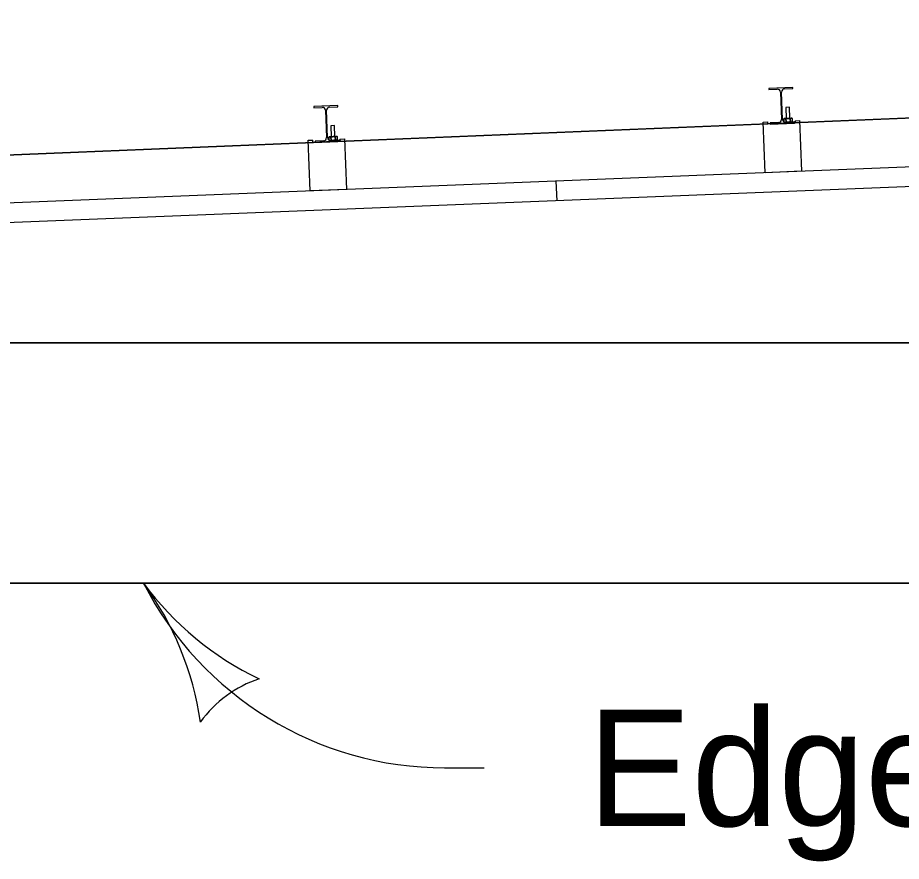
# Model space of a CAD drawing. Extents: x 9538 to 81668, y 7600 to 11751.
# Drawn here: x 21838.7 to 21960, y 9629.1 to 9744.9 of the extents above; entities that cross this region are included whole.
import ezdxf

# ---------------------------------------------------------------- set-up
doc = ezdxf.new("R2010")
doc.units = 0
for name, color, linetype in [('DsnShtMinorGrid16', 7, 'Continuous'), ('dsnStdCells', 7, 'Continuous'), ('dsnStdNameDate', 7, 'Continuous'), ('dsnStdNote', 7, 'Continuous'), ('dsnStdTable', 7, 'Continuous')]:
    doc.layers.add(name, color=color, linetype=linetype)

msp = doc.modelspace()

# ---------------------------------------------------------------- linework, layer by layer
at = {"layer": 'DsnShtMinorGrid16'}
for p, q in [((22249.57, 9742.98), (21820.72, 9725.37)), ((21352.01, 9700.29), (22296.11, 9700.29))]:
    msp.add_line(p, q, dxfattribs=at)
msp.add_lwpolyline([(22296.11, 9700.29), (22296.11, 9667.31), (21782.63, 9667.31), (21782.63, 9700.29)], close=True, dxfattribs=at)
at = {"layer": 'dsnStdCells'}
for p, q in [((21945.11, 9735.32), (21941.78, 9735.18)), ((21945.11, 9735.32), (21941.78, 9735.18)), ((21945.11, 9735.32), (21941.78, 9735.18)), ((21941.78, 9735.18), (21941.78, 9735.03)), ((21941.78, 9735.18), (21941.78, 9735.03)), ((21941.78, 9735.18), (21941.78, 9735.03)), ((21941.78, 9735.03), (21942.95, 9735.07)), ((21941.78, 9735.03), (21942.95, 9735.07)), ((21941.78, 9735.03), (21942.95, 9735.07)), ((21943.94, 9735.11), (21945.11, 9735.16)), ((21943.94, 9735.11), (21945.11, 9735.16)), ((21943.94, 9735.11), (21945.11, 9735.16)), ((21945.11, 9735.16), (21945.11, 9735.32)), ((21945.11, 9735.16), (21945.11, 9735.32)), ((21945.11, 9735.16), (21945.11, 9735.32)), ((21943.39, 9734.67), (21943.54, 9730.93)), ((21943.39, 9734.67), (21943.54, 9730.93)), ((21943.39, 9734.67), (21943.54, 9730.93)), ((21943.69, 9730.93), (21943.54, 9734.68)), ((21943.69, 9730.93), (21943.54, 9734.68)), ((21943.69, 9730.93), (21943.54, 9734.68)), ((21882.66, 9732.82), (21879.33, 9732.69)), ((21882.66, 9732.82), (21879.33, 9732.69)), ((21879.33, 9732.69), (21879.33, 9732.53)), ((21879.33, 9732.69), (21879.33, 9732.53)), ((21879.33, 9732.53), (21880.5, 9732.58)), ((21879.33, 9732.53), (21880.5, 9732.58)), ((21881.49, 9732.62), (21882.66, 9732.66)), ((21881.49, 9732.62), (21882.66, 9732.66)), ((21882.66, 9732.66), (21882.66, 9732.82)), ((21882.66, 9732.66), (21882.66, 9732.82)), ((21944.64, 9732.59), (21944.12, 9732.57)), ((21944.64, 9732.59), (21944.12, 9732.57)), ((21944.64, 9732.59), (21944.12, 9732.57)), ((21944.12, 9732.57), (21944.18, 9731.06)), ((21944.12, 9732.57), (21944.18, 9731.06)), ((21944.12, 9732.57), (21944.18, 9731.06)), ((21944.7, 9731.08), (21944.64, 9732.59)), ((21944.7, 9731.08), (21944.64, 9732.59)), ((21944.7, 9731.08), (21944.64, 9732.59)), ((21880.94, 9732.18), (21881.09, 9728.43)), ((21880.94, 9732.18), (21881.09, 9728.43)), ((21881.24, 9728.44), (21881.09, 9732.18)), ((21881.24, 9728.44), (21881.09, 9732.18)), ((21882.19, 9730.09), (21881.67, 9730.07)), ((21882.19, 9730.09), (21881.67, 9730.07)), ((21881.67, 9730.07), (21881.73, 9728.56)), ((21881.67, 9730.07), (21881.73, 9728.56)), ((21882.25, 9728.58), (21882.19, 9730.09)), ((21882.25, 9728.58), (21882.19, 9730.09)), ((21941.02, 9730.57), (21941.65, 9730.59)), ((21941.3, 9723.61), (21941.02, 9730.57)), ((21941.66, 9730.28), (21941.65, 9730.59)), ((21945.41, 9730.43), (21941.66, 9730.28)), ((21943.14, 9730.49), (21941.96, 9730.45)), ((21943.14, 9730.49), (21941.96, 9730.45)), ((21941.96, 9730.45), (21941.97, 9730.29)), ((21941.96, 9730.45), (21941.97, 9730.29)), ((21941.97, 9730.29), (21945.3, 9730.42)), ((21941.97, 9730.29), (21945.3, 9730.42)), ((21943.92, 9731.05), (21943.84, 9730.99)), ((21943.92, 9731.05), (21943.84, 9730.99)), ((21943.92, 9731.05), (21943.84, 9730.99)), ((21943.84, 9730.99), (21943.86, 9730.62)), ((21943.86, 9730.62), (21943.84, 9730.99)), ((21943.86, 9730.62), (21943.84, 9730.99)), ((21943.92, 9731.05), (21944.89, 9731.09)), ((21943.92, 9731.05), (21944.89, 9731.09)), ((21944.89, 9731.09), (21943.92, 9731.05)), ((21945.3, 9730.58), (21944.12, 9730.53)), ((21945.3, 9730.58), (21944.12, 9730.53)), ((21944.16, 9730.59), (21944.14, 9731)), ((21944.16, 9730.59), (21944.14, 9731)), ((21944.16, 9730.59), (21944.14, 9731)), ((21944.14, 9731), (21944.16, 9730.59)), ((21944.14, 9731), (21944.16, 9730.59)), ((21944.18, 9731.06), (21944.7, 9731.08)), ((21944.76, 9730.61), (21944.74, 9731.03)), ((21944.76, 9730.61), (21944.74, 9731.03)), ((21944.74, 9731.03), (21944.76, 9730.61)), ((21944.76, 9730.61), (21944.74, 9731.03)), ((21944.76, 9730.61), (21944.74, 9731.03)), ((21944.89, 9731.09), (21944.96, 9731.09)), ((21944.89, 9731.09), (21944.96, 9731.09)), ((21944.96, 9731.09), (21944.89, 9731.09)), ((21945.05, 9731.04), (21944.96, 9731.09)), ((21945.05, 9731.04), (21944.96, 9731.09)), ((21945.05, 9731.04), (21944.96, 9731.09)), ((21944.98, 9730.57), (21945.06, 9730.62)), ((21944.98, 9730.57), (21945.06, 9730.62)), ((21945.06, 9730.62), (21945.05, 9731.04)), ((21945.06, 9730.62), (21945.05, 9731.04)), ((21945.06, 9730.62), (21945.05, 9731.04)), ((21945.3, 9730.42), (21945.3, 9730.58)), ((21945.3, 9730.42), (21945.3, 9730.58)), ((21945.39, 9730.74), (21946.02, 9730.77)), ((21945.39, 9730.74), (21945.41, 9730.43)), ((21946.02, 9730.77), (21946.3, 9723.81)), ((21878.57, 9728.07), (21879.2, 9728.09)), ((21878.85, 9721.11), (21878.57, 9728.07)), ((21879.21, 9727.78), (21879.2, 9728.09)), ((21882.96, 9727.93), (21879.21, 9727.78)), ((21880.69, 9728), (21879.51, 9727.95)), ((21880.69, 9728), (21879.51, 9727.95)), ((21879.51, 9727.95), (21879.52, 9727.79)), ((21879.51, 9727.95), (21879.52, 9727.79)), ((21879.52, 9727.79), (21882.85, 9727.93)), ((21879.52, 9727.79), (21882.85, 9727.93)), ((21881.47, 9728.55), (21881.39, 9728.49)), ((21881.47, 9728.55), (21881.39, 9728.49)), ((21881.39, 9728.49), (21881.41, 9728.12)), ((21881.41, 9728.12), (21881.39, 9728.49)), ((21882.44, 9728.59), (21881.47, 9728.55)), ((21881.47, 9728.55), (21882.44, 9728.59)), ((21882.85, 9728.08), (21881.67, 9728.04)), ((21882.85, 9728.08), (21881.67, 9728.04)), ((21881.69, 9728.51), (21881.71, 9728.09)), ((21881.71, 9728.09), (21881.69, 9728.51)), ((21881.71, 9728.09), (21881.69, 9728.51)), ((21881.73, 9728.56), (21882.25, 9728.58)), ((21882.31, 9728.11), (21882.29, 9728.53)), ((21882.29, 9728.53), (21882.31, 9728.11)), ((21882.31, 9728.11), (21882.29, 9728.53)), ((21882.51, 9728.59), (21882.44, 9728.59)), ((21882.44, 9728.59), (21882.51, 9728.59)), ((21882.59, 9728.54), (21882.51, 9728.59)), ((21882.59, 9728.54), (21882.51, 9728.59)), ((21882.53, 9728.07), (21882.61, 9728.13)), ((21882.53, 9728.07), (21882.61, 9728.13)), ((21882.61, 9728.13), (21882.59, 9728.54)), ((21882.61, 9728.13), (21882.59, 9728.54)), ((21882.85, 9727.93), (21882.85, 9728.08)), ((21882.85, 9727.93), (21882.85, 9728.08)), ((21882.94, 9728.24), (21883.57, 9728.27)), ((21882.94, 9728.24), (21882.96, 9727.93)), ((21883.57, 9728.27), (21883.85, 9721.31)), ((21946.3, 9723.81), (21941.3, 9723.61)), ((21883.85, 9721.31), (21878.85, 9721.11))]:
    msp.add_line(p, q, dxfattribs=at)
for points in [[(21943.86, 9730.62), (21943.86, 9730.62)], [(21944.12, 9730.53), (21944.98, 9730.57), (21944.98, 9730.57)], [(21881.41, 9728.12), (21881.41, 9728.12)], [(21881.67, 9728.04), (21882.53, 9728.07), (21882.53, 9728.07)]]:
    msp.add_lwpolyline(points, dxfattribs=at)
for centre, start, end in [((21942.97, 9734.66), 2.2841, 92.2932), ((21942.97, 9734.66), 2.2841, 92.2932), ((21942.97, 9734.66), 2.2841, 92.2932), ((21943.96, 9734.7), 92.2981, 182.2871), ((21943.96, 9734.7), 92.2981, 182.2871), ((21943.96, 9734.7), 92.2981, 182.2871), ((21880.52, 9732.16), 2.2841, 92.2932), ((21880.52, 9732.16), 2.2841, 92.2932), ((21881.51, 9732.2), 92.2981, 182.2871), ((21881.51, 9732.2), 92.2981, 182.2871), ((21943.12, 9730.91), 272.2981, 2.2871), ((21943.12, 9730.91), 272.2981, 2.2871), ((21943.12, 9730.91), 272.2981, 2.2871), ((21944.11, 9730.95), 182.2841, 272.2932), ((21944.11, 9730.95), 182.2841, 272.2932), ((21944.11, 9730.95), 182.2841, 272.2932), ((21944.11, 9730.95), 233.1773, 272.2932), ((21880.67, 9728.41), 272.2981, 2.2871), ((21880.67, 9728.41), 272.2981, 2.2871), ((21881.66, 9728.45), 182.2841, 272.2932), ((21881.66, 9728.45), 182.2841, 272.2932), ((21881.66, 9728.45), 233.1773, 272.2932)]:
    msp.add_arc(centre, 0.417, start, end, dxfattribs=at)
for points, degree in [([(21944.14, 9731), (21944.12, 9731.02), (21944.07, 9731.04), (21943.98, 9731.05), (21943.91, 9731.03), (21943.87, 9731.01), (21943.84, 9730.99)], 3), ([(21944.14, 9731), (21944.12, 9731.02), (21944.07, 9731.04), (21943.98, 9731.05), (21943.91, 9731.03), (21943.87, 9731.01), (21943.84, 9730.99)], 3), ([(21943.91, 9731.03), (21943.89, 9731.02), (21943.87, 9731.01), (21943.84, 9730.99)], 2), ([(21943.84, 9730.99), (21943.87, 9731.01), (21943.89, 9731.02), (21943.91, 9731.03)], 2), ([(21943.98, 9731.05), (21943.96, 9731.05), (21943.93, 9731.04), (21943.91, 9731.03)], 2), ([(21943.91, 9731.03), (21943.93, 9731.04), (21943.96, 9731.05), (21943.98, 9731.05)], 2), ([(21944.14, 9731), (21944.12, 9731.02), (21944.07, 9731.04), (21944.01, 9731.05), (21943.98, 9731.05)], 3), ([(21943.98, 9731.05), (21943.99, 9731.05), (21944, 9731.05), (21944.01, 9731.05)], 2), ([(21944.01, 9731.05), (21944.03, 9731.05), (21944.07, 9731.04), (21944.12, 9731.02), (21944.14, 9731)], 3), ([(21944.06, 9730.54), (21944.07, 9730.54), (21944.11, 9730.55), (21944.14, 9730.57), (21944.16, 9730.59)], 3), ([(21944.74, 9731.03), (21944.69, 9731.04), (21944.58, 9731.07), (21944.43, 9731.07), (21944.28, 9731.05), (21944.19, 9731.02), (21944.14, 9731)], 3), ([(21944.74, 9731.03), (21944.69, 9731.04), (21944.58, 9731.07), (21944.43, 9731.07), (21944.28, 9731.05), (21944.19, 9731.02), (21944.14, 9731)], 3), ([(21944.14, 9731), (21944.19, 9731.02), (21944.28, 9731.05), (21944.43, 9731.07), (21944.53, 9731.07), (21944.58, 9731.06)], 3), ([(21944.42, 9731.06), (21944.37, 9731.06), (21944.28, 9731.05), (21944.19, 9731.02), (21944.14, 9731)], 3), ([(21944.42, 9731.06), (21944.37, 9731.06), (21944.28, 9731.05), (21944.19, 9731.02), (21944.14, 9731)], 3), ([(21944.76, 9730.61), (21944.72, 9730.6), (21944.63, 9730.57), (21944.48, 9730.55), (21944.32, 9730.55), (21944.21, 9730.58), (21944.16, 9730.59)], 3), ([(21944.16, 9730.59), (21944.21, 9730.58), (21944.32, 9730.55), (21944.48, 9730.55), (21944.63, 9730.57), (21944.72, 9730.6), (21944.76, 9730.61)], 3), ([(21944.16, 9730.59), (21944.21, 9730.58), (21944.32, 9730.55), (21944.48, 9730.55), (21944.63, 9730.57), (21944.72, 9730.6), (21944.76, 9730.61)], 3), ([(21944.16, 9730.59), (21944.21, 9730.58), (21944.32, 9730.55), (21944.48, 9730.55), (21944.63, 9730.57), (21944.72, 9730.6), (21944.76, 9730.61)], 3), ([(21944.74, 9731.03), (21944.69, 9731.04), (21944.58, 9731.07), (21944.47, 9731.07), (21944.42, 9731.06)], 3), ([(21944.74, 9731.03), (21944.69, 9731.04), (21944.58, 9731.07), (21944.47, 9731.07), (21944.42, 9731.06)], 3), ([(21944.58, 9731.06), (21944.64, 9731.05), (21944.69, 9731.04), (21944.74, 9731.03)], 2), ([(21945.05, 9731.04), (21945.03, 9731.05), (21944.99, 9731.07), (21944.93, 9731.09), (21944.86, 9731.08), (21944.79, 9731.06), (21944.76, 9731.04), (21944.74, 9731.03)], 3), ([(21945.05, 9731.04), (21945.03, 9731.05), (21944.99, 9731.07), (21944.93, 9731.09), (21944.86, 9731.08), (21944.79, 9731.06), (21944.76, 9731.04), (21944.74, 9731.03)], 3), ([(21944.94, 9731.08), (21944.91, 9731.09), (21944.86, 9731.08), (21944.79, 9731.06), (21944.76, 9731.04), (21944.74, 9731.03)], 3), ([(21944.74, 9731.03), (21944.76, 9731.04), (21944.77, 9731.04), (21944.78, 9731.05)], 2), ([(21945.06, 9730.62), (21945.04, 9730.61), (21945.01, 9730.59), (21944.95, 9730.57), (21944.88, 9730.56), (21944.81, 9730.59), (21944.77, 9730.61), (21944.76, 9730.61)], 3), ([(21944.76, 9730.61), (21944.77, 9730.61), (21944.81, 9730.59), (21944.88, 9730.56), (21944.95, 9730.57), (21945.01, 9730.59), (21945.04, 9730.61), (21945.06, 9730.62)], 3), ([(21944.76, 9730.61), (21944.77, 9730.61), (21944.81, 9730.59), (21944.88, 9730.56), (21944.95, 9730.57), (21945.01, 9730.59), (21945.04, 9730.61), (21945.06, 9730.62)], 3), ([(21944.78, 9731.05), (21944.78, 9731.05), (21944.81, 9731.06), (21944.83, 9731.07), (21944.86, 9731.08)], 3), ([(21944.86, 9731.08), (21944.88, 9731.09), (21944.93, 9731.09), (21944.97, 9731.07), (21944.99, 9731.07)], 3), ([(21944.99, 9731.07), (21944.97, 9731.07), (21944.96, 9731.08), (21944.94, 9731.08)], 2), ([(21945.05, 9731.04), (21945.03, 9731.05), (21945.01, 9731.06), (21944.99, 9731.07)], 2), ([(21944.99, 9731.07), (21945.01, 9731.06), (21945.03, 9731.05), (21945.05, 9731.04)], 2), ([(21881.69, 9728.51), (21881.67, 9728.52), (21881.62, 9728.55), (21881.53, 9728.55), (21881.46, 9728.53), (21881.42, 9728.51), (21881.39, 9728.49)], 3), ([(21881.39, 9728.49), (21881.42, 9728.51), (21881.46, 9728.53), (21881.53, 9728.55), (21881.62, 9728.55), (21881.67, 9728.52), (21881.69, 9728.51)], 3), ([(21881.69, 9728.51), (21881.67, 9728.52), (21881.62, 9728.55), (21881.53, 9728.55), (21881.46, 9728.53), (21881.42, 9728.51), (21881.39, 9728.49)], 3), ([(21881.61, 9728.04), (21881.62, 9728.05), (21881.66, 9728.05), (21881.69, 9728.08), (21881.71, 9728.09)], 3), ([(21882.29, 9728.53), (21882.24, 9728.54), (21882.13, 9728.57), (21881.98, 9728.57), (21881.83, 9728.55), (21881.74, 9728.52), (21881.69, 9728.51)], 3), ([(21881.69, 9728.51), (21881.74, 9728.52), (21881.83, 9728.55), (21881.98, 9728.57), (21882.13, 9728.57), (21882.24, 9728.54), (21882.29, 9728.53)], 3), ([(21882.29, 9728.53), (21882.24, 9728.54), (21882.13, 9728.57), (21881.98, 9728.57), (21881.83, 9728.55), (21881.74, 9728.52), (21881.69, 9728.51)], 3), ([(21881.71, 9728.09), (21881.76, 9728.08), (21881.87, 9728.05), (21882.03, 9728.05), (21882.18, 9728.07), (21882.27, 9728.1), (21882.31, 9728.11)], 3), ([(21882.31, 9728.11), (21882.27, 9728.1), (21882.18, 9728.07), (21882.03, 9728.05), (21881.87, 9728.05), (21881.76, 9728.08), (21881.71, 9728.09)], 3), ([(21881.71, 9728.09), (21881.76, 9728.08), (21881.87, 9728.05), (21882.03, 9728.05), (21882.18, 9728.07), (21882.27, 9728.1), (21882.31, 9728.11)], 3), ([(21882.59, 9728.54), (21882.58, 9728.55), (21882.54, 9728.57), (21882.48, 9728.59), (21882.41, 9728.59), (21882.34, 9728.56), (21882.31, 9728.54), (21882.29, 9728.53)], 3), ([(21882.29, 9728.53), (21882.31, 9728.54), (21882.34, 9728.56), (21882.41, 9728.59), (21882.48, 9728.59), (21882.54, 9728.57), (21882.58, 9728.55), (21882.59, 9728.54)], 3), ([(21882.59, 9728.54), (21882.58, 9728.55), (21882.54, 9728.57), (21882.48, 9728.59), (21882.41, 9728.59), (21882.34, 9728.56), (21882.31, 9728.54), (21882.29, 9728.53)], 3), ([(21882.31, 9728.11), (21882.32, 9728.11), (21882.36, 9728.09), (21882.43, 9728.07), (21882.5, 9728.07), (21882.56, 9728.09), (21882.59, 9728.12), (21882.61, 9728.13)], 3), ([(21882.61, 9728.13), (21882.59, 9728.12), (21882.56, 9728.09), (21882.5, 9728.07), (21882.43, 9728.07), (21882.36, 9728.09), (21882.32, 9728.11), (21882.31, 9728.11)], 3), ([(21882.31, 9728.11), (21882.32, 9728.11), (21882.36, 9728.09), (21882.43, 9728.07), (21882.5, 9728.07), (21882.56, 9728.09), (21882.59, 9728.12), (21882.61, 9728.13)], 3)]:
    msp.add_open_spline(points, degree=degree, dxfattribs=at)
at = {"layer": 'dsnStdNameDate'}
msp.add_line((22353.67, 9700.29), (21321.75, 9700.29), dxfattribs=at)
at = {"layer": 'dsnStdNote'}
msp.add_line((21897.29, 9641.96), (21902.74, 9641.96), dxfattribs=at)
for centre, radius, start, end in [((21890.18, 9692.51), 42.5, 216.3726, 244.445), ((21821.74, 9642.11), 42.5, 8.3001, 36.3726), ((21897.35, 9688.42), 46.46, 207.0177, 270), ((21877.09, 9638.62), 16.42, 108.6392, 144.1059)]:
    msp.add_arc(centre, radius, start, end, dxfattribs=at)
at = {"layer": 'dsnStdTable'}
for p, q in [((21820.72, 9725.37), (22296.11, 9744.89)), ((21945.11, 9735.32), (21941.78, 9735.18)), ((21945.11, 9735.32), (21941.78, 9735.18)), ((21941.78, 9735.18), (21941.78, 9735.03)), ((21941.78, 9735.18), (21941.78, 9735.03)), ((21941.78, 9735.03), (21942.95, 9735.07)), ((21941.78, 9735.03), (21942.95, 9735.07)), ((21943.94, 9735.11), (21945.11, 9735.16)), ((21943.94, 9735.11), (21945.11, 9735.16)), ((21945.11, 9735.16), (21945.11, 9735.32)), ((21945.11, 9735.16), (21945.11, 9735.32)), ((22199.32, 9733.93), (21787.75, 9717.47)), ((21943.39, 9734.67), (21943.54, 9730.93)), ((21943.39, 9734.67), (21943.54, 9730.93)), ((21943.69, 9730.93), (21943.54, 9734.68)), ((21943.69, 9730.93), (21943.54, 9734.68)), ((21882.66, 9732.82), (21879.33, 9732.69)), ((21879.33, 9732.69), (21879.33, 9732.53)), ((21879.33, 9732.53), (21880.5, 9732.58)), ((21881.49, 9732.62), (21882.66, 9732.66)), ((21882.66, 9732.66), (21882.66, 9732.82)), ((21944.64, 9732.59), (21944.12, 9732.57)), ((21944.64, 9732.59), (21944.12, 9732.57)), ((21944.12, 9732.57), (21944.18, 9731.06)), ((21944.12, 9732.57), (21944.18, 9731.06)), ((21944.7, 9731.08), (21944.64, 9732.59)), ((21944.7, 9731.08), (21944.64, 9732.59)), ((22199.43, 9731.22), (21787.75, 9714.76)), ((21880.94, 9732.18), (21881.09, 9728.43)), ((21881.24, 9728.44), (21881.09, 9732.18)), ((21882.19, 9730.09), (21881.67, 9730.07)), ((21881.67, 9730.07), (21881.73, 9728.56)), ((21882.25, 9728.58), (21882.19, 9730.09)), ((21941.02, 9730.57), (21941.65, 9730.59)), ((21941.3, 9723.61), (21941.02, 9730.57)), ((21941.66, 9730.28), (21941.65, 9730.59)), ((21945.41, 9730.43), (21941.66, 9730.28)), ((21943.14, 9730.49), (21941.96, 9730.45)), ((21941.96, 9730.45), (21941.97, 9730.29)), ((21941.97, 9730.29), (21945.3, 9730.42)), ((21943.92, 9731.05), (21943.84, 9730.99)), ((21943.92, 9731.05), (21943.84, 9730.99)), ((21943.86, 9730.62), (21943.84, 9730.99)), ((21943.86, 9730.62), (21943.84, 9730.99)), ((21943.92, 9731.05), (21944.89, 9731.09)), ((21943.92, 9731.05), (21944.89, 9731.09)), ((21945.3, 9730.58), (21944.12, 9730.53)), ((21944.16, 9730.59), (21944.14, 9731)), ((21944.16, 9730.59), (21944.14, 9731)), ((21944.76, 9730.61), (21944.74, 9731.03)), ((21944.76, 9730.61), (21944.74, 9731.03)), ((21944.89, 9731.09), (21944.96, 9731.09)), ((21944.89, 9731.09), (21944.96, 9731.09)), ((21945.05, 9731.04), (21944.96, 9731.09)), ((21945.05, 9731.04), (21944.96, 9731.09)), ((21944.98, 9730.57), (21945.06, 9730.62)), ((21945.06, 9730.62), (21945.05, 9731.04)), ((21945.06, 9730.62), (21945.05, 9731.04)), ((21945.3, 9730.42), (21945.3, 9730.58)), ((21945.39, 9730.74), (21946.02, 9730.77)), ((21945.39, 9730.74), (21945.41, 9730.43)), ((21946.02, 9730.77), (21946.3, 9723.81)), ((21878.57, 9728.07), (21879.2, 9728.09)), ((21878.85, 9721.11), (21878.57, 9728.07)), ((21879.21, 9727.78), (21879.2, 9728.09)), ((21882.96, 9727.93), (21879.21, 9727.78)), ((21880.69, 9728), (21879.51, 9727.95)), ((21879.51, 9727.95), (21879.52, 9727.79)), ((21879.52, 9727.79), (21882.85, 9727.93)), ((21881.47, 9728.55), (21881.39, 9728.49)), ((21881.41, 9728.12), (21881.39, 9728.49)), ((21881.47, 9728.55), (21882.44, 9728.59)), ((21882.85, 9728.08), (21881.67, 9728.04)), ((21881.71, 9728.09), (21881.69, 9728.51)), ((21882.31, 9728.11), (21882.29, 9728.53)), ((21882.44, 9728.59), (21882.51, 9728.59)), ((21882.59, 9728.54), (21882.51, 9728.59)), ((21882.53, 9728.07), (21882.61, 9728.13)), ((21882.61, 9728.13), (21882.59, 9728.54)), ((21882.85, 9727.93), (21882.85, 9728.08)), ((21882.94, 9728.24), (21883.57, 9728.27)), ((21882.94, 9728.24), (21882.96, 9727.93)), ((21883.57, 9728.27), (21883.85, 9721.31)), ((21946.3, 9723.81), (21941.3, 9723.61)), ((21912.57, 9722.46), (21912.68, 9719.75)), ((21883.85, 9721.31), (21878.85, 9721.11)), ((21352.01, 9667.31), (22790.48, 9667.31))]:
    msp.add_line(p, q, dxfattribs=at)
for centre, start, end in [((21942.97, 9734.66), 2.2841, 92.2932), ((21942.97, 9734.66), 2.2841, 92.2932), ((21943.96, 9734.7), 92.2981, 182.2871), ((21943.96, 9734.7), 92.2981, 182.2871), ((21880.52, 9732.16), 2.2841, 92.2932), ((21881.51, 9732.2), 92.2981, 182.2871), ((21943.12, 9730.91), 272.2981, 2.2871), ((21943.12, 9730.91), 272.2981, 2.2871), ((21944.11, 9730.95), 182.2841, 272.2932), ((21944.11, 9730.95), 182.2841, 272.2932), ((21880.67, 9728.41), 272.2981, 2.2871), ((21881.66, 9728.45), 182.2841, 272.2932)]:
    msp.add_arc(centre, 0.417, start, end, dxfattribs=at)
for points in [[(21944.14, 9731), (21944.12, 9731.02), (21944.07, 9731.04), (21943.98, 9731.05), (21943.91, 9731.03), (21943.87, 9731.01), (21943.84, 9730.99)], [(21944.14, 9731), (21944.12, 9731.02), (21944.07, 9731.04), (21943.98, 9731.05), (21943.91, 9731.03), (21943.87, 9731.01), (21943.84, 9730.99)], [(21944.06, 9730.54), (21944.07, 9730.54), (21944.11, 9730.55), (21944.14, 9730.57), (21944.16, 9730.59)], [(21944.74, 9731.03), (21944.69, 9731.04), (21944.58, 9731.07), (21944.43, 9731.07), (21944.28, 9731.05), (21944.19, 9731.02), (21944.14, 9731)], [(21944.74, 9731.03), (21944.69, 9731.04), (21944.58, 9731.07), (21944.43, 9731.07), (21944.28, 9731.05), (21944.19, 9731.02), (21944.14, 9731)], [(21944.16, 9730.59), (21944.21, 9730.58), (21944.32, 9730.55), (21944.48, 9730.55), (21944.63, 9730.57), (21944.72, 9730.6), (21944.76, 9730.61)], [(21945.05, 9731.04), (21945.03, 9731.05), (21944.99, 9731.07), (21944.93, 9731.09), (21944.86, 9731.08), (21944.79, 9731.06), (21944.76, 9731.04), (21944.74, 9731.03)], [(21945.05, 9731.04), (21945.03, 9731.05), (21944.99, 9731.07), (21944.93, 9731.09), (21944.86, 9731.08), (21944.79, 9731.06), (21944.76, 9731.04), (21944.74, 9731.03)], [(21944.76, 9730.61), (21944.77, 9730.61), (21944.81, 9730.59), (21944.88, 9730.56), (21944.95, 9730.57), (21945.01, 9730.59), (21945.04, 9730.61), (21945.06, 9730.62)], [(21881.69, 9728.51), (21881.67, 9728.52), (21881.62, 9728.55), (21881.53, 9728.55), (21881.46, 9728.53), (21881.42, 9728.51), (21881.39, 9728.49)], [(21881.61, 9728.04), (21881.62, 9728.05), (21881.66, 9728.05), (21881.69, 9728.08), (21881.71, 9728.09)], [(21882.29, 9728.53), (21882.24, 9728.54), (21882.13, 9728.57), (21881.98, 9728.57), (21881.83, 9728.55), (21881.74, 9728.52), (21881.69, 9728.51)], [(21881.71, 9728.09), (21881.76, 9728.08), (21881.87, 9728.05), (21882.03, 9728.05), (21882.18, 9728.07), (21882.27, 9728.1), (21882.31, 9728.11)], [(21882.59, 9728.54), (21882.58, 9728.55), (21882.54, 9728.57), (21882.48, 9728.59), (21882.41, 9728.59), (21882.34, 9728.56), (21882.31, 9728.54), (21882.29, 9728.53)], [(21882.31, 9728.11), (21882.32, 9728.11), (21882.36, 9728.09), (21882.43, 9728.07), (21882.5, 9728.07), (21882.56, 9728.09), (21882.59, 9728.12), (21882.61, 9728.13)]]:
    msp.add_open_spline(points, degree=3, dxfattribs=at)

# ---------------------------------------------------------------- texts
at = {"layer": 'dsnStdNote'}
msp.add_text('Edge of Shoulder Pavement', height=16, dxfattribs=at).set_placement((21916.93, 9633.96))

doc.saveas('drawing.dxf')
